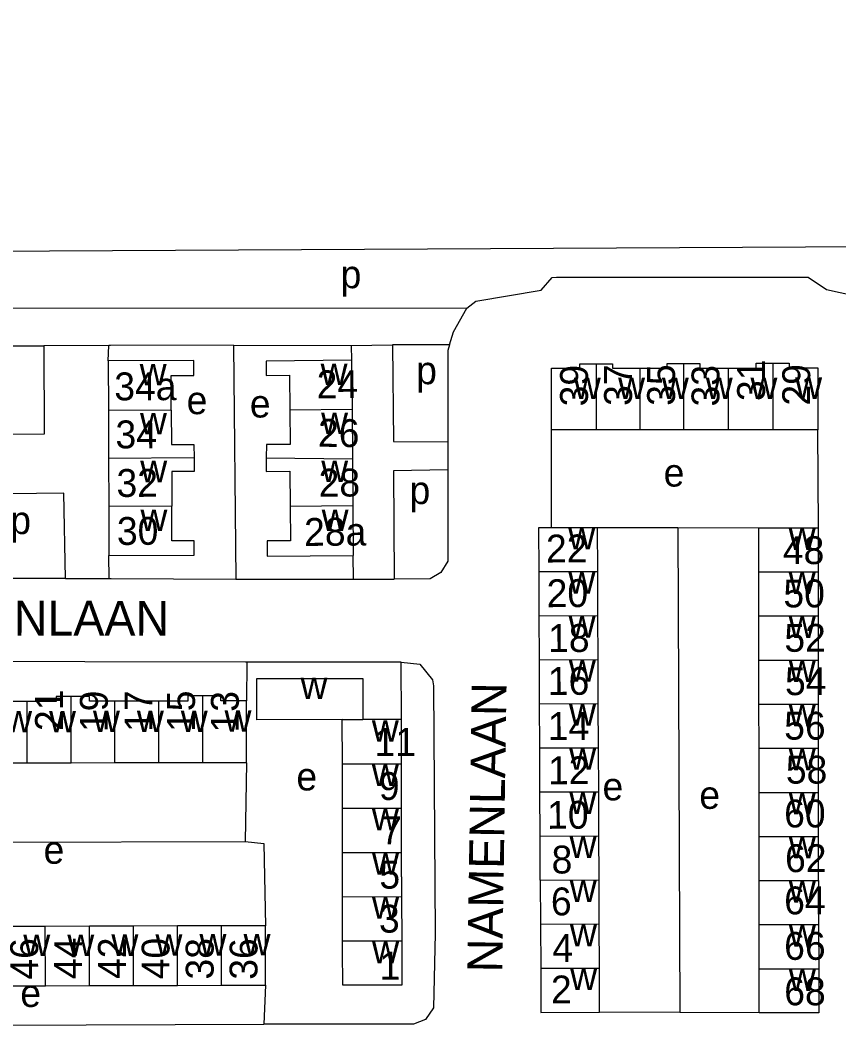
# Model space of a CAD drawing. Extents: x 159675 to 162108, y 386471 to 388472.
# Drawn here: x 161434 to 161551.5, y 388228.6 to 388372.9 of the extents above; entities that cross this region are included whole.
import ezdxf

# ---------------------------------------------------------------- set-up
doc = ezdxf.new("R2010")
doc.units = 0
for name, color, linetype in [('BLT_Basislijn', 7, 'Continuous'), ('BLT_Bebouwing', 7, 'Continuous'), ('BLT_Centroide', 7, 'Continuous'), ('BLT_Huisnummer', 7, 'Continuous'), ('BLT_Huisnummer_ tussenligend', 7, 'Continuous'), ('BLT_Onderverdeling_panden', 7, 'Continuous'), ('BLT_Straatnaam', 7, 'Continuous')]:
    doc.layers.add(name, color=color, linetype=linetype)

msp = doc.modelspace()

# ---------------------------------------------------------------- linework, layer by layer
at = {"layer": 'BLT_Basislijn'}
for p, q in [((161498.06, 388331.57), (161368.31, 388331.51)), ((161425.15, 388326.16), (161437.35, 388326.2)), ((161446.67, 388326.24), (161437.35, 388326.2)), ((161446.59, 388324.04), (161446.67, 388326.24)), ((161464.6, 388326.28), (161464.9, 388292.71)), ((161464.6, 388326.28), (161481.49, 388326.24)), ((161481.49, 388326.24), (161487.42, 388326.32)), ((161481.49, 388326.24), (161481.54, 388324.11)), ((161495.59, 388326.35), (161487.42, 388326.32)), ((161510.26, 388300.12), (161510.25, 388314.14)), ((161548.56, 388300.09), (161548.45, 388314.14)), ((161495.36, 388312.39), (161495.35, 388308.4)), ((161516.85, 388300.14), (161528.37, 388300.11)), ((161528.37, 388300.11), (161540.01, 388300.08)), ((161528.37, 388300.11), (161528.64, 388230.51)), ((161446.74, 388292.78), (161446.71, 388296.08)), ((161481.79, 388292.72), (161481.76, 388296.1)), ((161440.49, 388292.78), (161428.23, 388292.8)), ((161440.49, 388292.78), (161446.74, 388292.78)), ((161481.79, 388292.72), (161487.63, 388292.71)), ((161466.48, 388280.8), (161466.45, 388275.24)), ((161488.68, 388272.56), (161488.65, 388280.78)), ((161466.45, 388266.33), (161466.26, 388255.05)), ((161399.3, 388254.84), (161466.26, 388255.05)), ((161469.2, 388234.45), (161468.94, 388228.82)), ((161528.64, 388230.51), (161517.15, 388230.57)), ((161540.05, 388230.46), (161528.64, 388230.51)), ((161399.55, 388228.59), (161468.94, 388228.82))]:
    msp.add_line(p, q, dxfattribs=at)
for points in [[(161311.49, 388339.16), (161655.24, 388340.99), (161682.93, 388341.62), (161700.12, 388342.7), (161722.11, 388344.51), (161738.22, 388346.98), (161756.66, 388350.37), (161784.83, 388357.74), (161832.04, 388372.93)], [(161498.06, 388331.57), (161499.36, 388332.6), (161508.75, 388334.19), (161510.32, 388335.98), (161510.96, 388336.05), (161547.1, 388336.05), (161549.71, 388334.27), (161557.57, 388332.54)], [(161495.59, 388326.35), (161496.17, 388328.21), (161498.06, 388331.57)], [(161437.35, 388326.2), (161437.41, 388313.51), (161425.5, 388313.46), (161425.15, 388326.16)], [(161464.6, 388326.28), (161446.93, 388326.24), (161446.67, 388326.24)], [(161487.42, 388326.32), (161487.57, 388312.47), (161495.36, 388312.39)], [(161495.59, 388326.35), (161495.35, 388325.52), (161495.36, 388312.39)], [(161495.35, 388308.4), (161487.57, 388308.24), (161487.63, 388292.71)], [(161495.35, 388308.4), (161495.35, 388295.29), (161494.37, 388293.66), (161492.84, 388292.77), (161487.63, 388292.71)], [(161440.49, 388292.78), (161440.23, 388305.02), (161428.43, 388304.88), (161428.23, 388292.8)], [(161446.74, 388292.78), (161447.01, 388292.78), (161464.9, 388292.71)], [(161464.9, 388292.71), (161481.67, 388292.72), (161481.79, 388292.72)], [(161466.48, 388280.8), (161466.32, 388280.8), (161397.1, 388280.93)], [(161488.65, 388280.78), (161488.38, 388280.81), (161466.48, 388280.8)], [(161488.65, 388280.78), (161491.32, 388280.52), (161493.14, 388278.25), (161493.28, 388277.4), (161493.54, 388241.84), (161493.29, 388231.19), (161492.14, 388229.5), (161490.45, 388228.86), (161468.94, 388228.82)], [(161466.26, 388255.05), (161468.94, 388254.79), (161469.18, 388242.97)]]:
    msp.add_lwpolyline(points, dxfattribs=at)
at = {"layer": 'BLT_Bebouwing'}
for p, q in [((161446.59, 388324.04), (161446.62, 388316.93)), ((161481.54, 388324.11), (161481.6, 388317.08)), ((161481.6, 388317.08), (161481.65, 388309.97)), ((161446.62, 388316.93), (161446.65, 388310.04)), ((161516.66, 388314.14), (161510.25, 388314.14)), ((161522.94, 388314.14), (161516.66, 388314.14)), ((161529.21, 388314.14), (161522.94, 388314.14)), ((161535.59, 388314.14), (161529.21, 388314.14)), ((161548.45, 388314.14), (161542, 388314.14)), ((161446.65, 388310.04), (161446.68, 388303.13)), ((161481.65, 388309.97), (161481.71, 388303.28)), ((161446.68, 388303.13), (161446.71, 388296.08)), ((161481.71, 388303.28), (161481.76, 388296.1)), ((161516.88, 388293.82), (161516.85, 388300.14)), ((161540.01, 388293.75), (161540.01, 388300.08)), ((161548.57, 388293.76), (161548.56, 388300.09)), ((161508.47, 388287.46), (161508.45, 388293.78)), ((161516.91, 388287.49), (161516.88, 388293.82)), ((161540.02, 388287.43), (161540.01, 388293.75)), ((161548.57, 388287.43), (161548.57, 388293.76)), ((161508.5, 388281.13), (161508.47, 388287.46)), ((161516.93, 388281.17), (161516.91, 388287.49)), ((161540.02, 388281.1), (161540.02, 388287.43)), ((161548.57, 388281.1), (161548.57, 388287.43)), ((161508.53, 388274.81), (161508.5, 388281.13)), ((161516.96, 388274.85), (161516.93, 388281.17)), ((161540.02, 388274.77), (161540.02, 388281.1)), ((161548.58, 388274.77), (161548.57, 388281.1)), ((161434.96, 388275.14), (161428.66, 388275.14)), ((161453.86, 388275.19), (161447.56, 388275.18)), ((161508.55, 388268.48), (161508.53, 388274.81)), ((161516.99, 388268.52), (161516.96, 388274.85)), ((161540.03, 388268.44), (161540.02, 388274.77)), ((161548.58, 388268.44), (161548.58, 388274.77)), ((161480.21, 388266.19), (161480.2, 388272.55)), ((161488.68, 388272.56), (161483.14, 388272.55)), ((161488.68, 388266.21), (161488.68, 388272.56)), ((161508.58, 388262.16), (161508.55, 388268.48)), ((161517.01, 388262.2), (161516.99, 388268.52)), ((161540.03, 388262.11), (161540.03, 388268.44)), ((161548.58, 388262.11), (161548.58, 388268.44)), ((161434.96, 388266.32), (161428.67, 388266.32)), ((161441.26, 388266.32), (161434.96, 388266.32)), ((161447.56, 388266.33), (161441.26, 388266.32)), ((161453.86, 388266.33), (161447.56, 388266.33)), ((161460.16, 388266.33), (161453.86, 388266.33)), ((161466.45, 388266.33), (161460.16, 388266.33)), ((161480.22, 388259.84), (161480.21, 388266.19)), ((161488.7, 388259.85), (161488.68, 388266.21)), ((161508.61, 388255.83), (161508.58, 388262.16)), ((161517.04, 388255.87), (161517.01, 388262.2)), ((161540.03, 388255.78), (161540.03, 388262.11)), ((161548.59, 388255.78), (161548.58, 388262.11)), ((161480.23, 388253.49), (161480.22, 388259.84)), ((161488.71, 388253.5), (161488.7, 388259.85)), ((161480.23, 388250), (161480.23, 388253.49)), ((161488.71, 388250), (161488.71, 388253.5)), ((161480.24, 388247.13), (161480.23, 388250)), ((161488.71, 388250), (161488.72, 388247.15)), ((161508.63, 388249.51), (161508.66, 388243.18)), ((161517.1, 388243.22), (161517.07, 388249.55)), ((161540.04, 388243.12), (161540.04, 388249.45)), ((161548.59, 388249.46), (161548.59, 388243.13)), ((161480.25, 388240.78), (161480.24, 388247.13)), ((161488.72, 388247.15), (161488.73, 388240.79)), ((161437.56, 388242.88), (161431.24, 388242.86)), ((161443.89, 388242.9), (161437.56, 388242.88)), ((161450.21, 388242.91), (161443.89, 388242.9)), ((161456.53, 388242.93), (161450.21, 388242.91)), ((161462.85, 388242.95), (161456.53, 388242.93)), ((161469.18, 388242.97), (161462.85, 388242.95)), ((161508.66, 388243.18), (161508.69, 388236.86)), ((161517.12, 388236.9), (161517.1, 388243.22)), ((161540.04, 388236.79), (161540.04, 388243.12)), ((161548.59, 388243.13), (161548.6, 388236.8)), ((161431.26, 388234.34), (161437.59, 388234.36)), ((161437.59, 388234.36), (161443.91, 388234.38)), ((161443.91, 388234.38), (161450.23, 388234.4)), ((161450.23, 388234.4), (161456.56, 388234.41)), ((161456.56, 388234.41), (161462.88, 388234.43)), ((161462.88, 388234.43), (161469.2, 388234.45))]:
    msp.add_line(p, q, dxfattribs=at)
for points in [[(161455.66, 388316.97), (161455.64, 388321.93), (161458.89, 388321.94), (161458.88, 388324.1), (161446.59, 388324.04)], [(161481.54, 388324.11), (161469.26, 388324.01), (161469.28, 388321.94), (161472.62, 388321.97), (161472.66, 388317.01)], [(161510.25, 388314.14), (161510.25, 388322.98), (161514.3, 388322.98), (161514.3, 388323.62), (161516.65, 388323.62)], [(161516.65, 388323.62), (161519.01, 388323.62), (161519.01, 388322.98), (161522.93, 388322.98)], [(161522.93, 388322.98), (161526.86, 388322.98), (161526.86, 388323.67), (161529.21, 388323.67)], [(161529.21, 388323.67), (161531.55, 388323.67), (161531.55, 388322.99), (161535.59, 388322.99)], [(161535.59, 388322.99), (161539.62, 388323), (161539.62, 388323.7), (161542, 388323.7)], [(161542, 388323.7), (161544.38, 388323.7), (161544.38, 388323.04), (161548.45, 388323.04), (161548.45, 388314.14)], [(161455.66, 388316.97), (161455.68, 388312.02), (161458.91, 388312.04), (161458.92, 388310.1)], [(161472.66, 388317.01), (161472.7, 388312.05), (161469.31, 388312.02), (161469.29, 388310.1)], [(161542, 388314.14), (161541.86, 388314.14), (161535.59, 388314.14)], [(161458.92, 388310.1), (161458.93, 388308.16), (161455.71, 388308.15), (161455.73, 388303.18)], [(161469.29, 388310.1), (161469.27, 388308.17), (161472.68, 388308.2), (161472.72, 388303.2)], [(161446.71, 388296.08), (161458.96, 388296.14), (161458.95, 388298.22), (161455.75, 388298.2), (161455.73, 388303.18)], [(161472.72, 388303.2), (161472.76, 388298.21), (161469.4, 388298.18), (161469.41, 388296), (161481.76, 388296.1)], [(161508.45, 388293.78), (161508.42, 388300.11), (161510.26, 388300.12)], [(161510.26, 388300.12), (161513.42, 388300.13), (161516.85, 388300.14)], [(161540.01, 388300.08), (161543.57, 388300.09), (161548.56, 388300.09)], [(161480.2, 388272.55), (161467.93, 388272.53), (161467.93, 388273.44), (161467.94, 388278.44), (161483.15, 388278.46), (161483.14, 388272.55)], [(161441.26, 388275.88), (161439.12, 388275.88), (161439.12, 388275.15), (161434.96, 388275.14)], [(161447.56, 388275.18), (161443.91, 388275.18), (161443.91, 388275.88), (161441.26, 388275.88)], [(161460.16, 388275.96), (161458.02, 388275.96), (161458.02, 388275.19), (161453.86, 388275.19)], [(161466.45, 388275.24), (161462.79, 388275.24), (161462.79, 388275.96), (161460.16, 388275.96)], [(161466.45, 388266.33), (161466.45, 388270.24), (161466.45, 388275.24)], [(161508.63, 388249.51), (161508.63, 388250), (161508.61, 388255.83)], [(161517.07, 388249.55), (161517.07, 388250), (161517.04, 388255.87)], [(161540.04, 388249.45), (161540.04, 388250), (161540.03, 388255.78)], [(161548.59, 388249.46), (161548.59, 388250), (161548.59, 388255.78)], [(161469.2, 388234.45), (161469.19, 388239.45), (161469.18, 388242.97)], [(161488.73, 388240.79), (161488.74, 388234.44), (161480.26, 388234.42), (161480.25, 388239.42), (161480.25, 388240.78)], [(161508.69, 388236.86), (161508.71, 388230.53), (161517.15, 388230.57)], [(161517.15, 388230.57), (161517.13, 388235.57), (161517.12, 388236.9)], [(161540.05, 388230.46), (161540.04, 388235.46), (161540.04, 388236.79)], [(161548.6, 388236.8), (161548.6, 388230.47), (161540.05, 388230.46)]]:
    msp.add_lwpolyline(points, dxfattribs=at)
at = {"layer": 'BLT_Onderverdeling_panden'}
for p, q in [((161516.65, 388323.62), (161516.66, 388314.14)), ((161522.93, 388322.98), (161522.94, 388314.14)), ((161529.21, 388323.67), (161529.21, 388314.14)), ((161535.59, 388322.99), (161535.59, 388314.14)), ((161542, 388323.7), (161542, 388314.14)), ((161472.66, 388317.01), (161481.6, 388317.08)), ((161455.66, 388316.97), (161446.62, 388316.93)), ((161458.92, 388310.1), (161446.65, 388310.04)), ((161469.29, 388310.1), (161481.65, 388309.97)), ((161455.73, 388303.18), (161446.68, 388303.13)), ((161472.72, 388303.2), (161481.71, 388303.28)), ((161508.45, 388293.78), (161516.88, 388293.82)), ((161540.01, 388293.75), (161548.57, 388293.76)), ((161508.47, 388287.46), (161516.91, 388287.49)), ((161540.02, 388287.43), (161548.57, 388287.43)), ((161508.5, 388281.13), (161516.93, 388281.17)), ((161540.02, 388281.1), (161548.57, 388281.1)), ((161441.26, 388266.32), (161441.26, 388275.88)), ((161460.16, 388266.33), (161460.16, 388275.96)), ((161434.96, 388266.32), (161434.96, 388275.14)), ((161447.56, 388266.33), (161447.56, 388275.18)), ((161453.86, 388266.33), (161453.86, 388275.19)), ((161508.53, 388274.81), (161516.96, 388274.85)), ((161540.02, 388274.77), (161548.58, 388274.77)), ((161480.2, 388272.55), (161483.14, 388272.55)), ((161508.55, 388268.48), (161516.99, 388268.52)), ((161540.03, 388268.44), (161548.58, 388268.44)), ((161480.21, 388266.19), (161488.68, 388266.21)), ((161508.58, 388262.16), (161517.01, 388262.2)), ((161540.03, 388262.11), (161548.58, 388262.11)), ((161480.22, 388259.84), (161488.7, 388259.85)), ((161508.61, 388255.83), (161517.04, 388255.87)), ((161540.03, 388255.78), (161548.59, 388255.78)), ((161480.23, 388253.49), (161488.71, 388253.5)), ((161508.63, 388249.51), (161517.07, 388249.55)), ((161540.04, 388249.45), (161548.59, 388249.46)), ((161480.24, 388247.13), (161488.72, 388247.15)), ((161437.59, 388234.36), (161437.56, 388242.88)), ((161443.91, 388234.38), (161443.89, 388242.9)), ((161450.23, 388234.4), (161450.21, 388242.91)), ((161456.56, 388234.41), (161456.53, 388242.93)), ((161462.88, 388234.43), (161462.85, 388242.95)), ((161508.66, 388243.18), (161517.1, 388243.22)), ((161540.04, 388243.12), (161548.59, 388243.13)), ((161480.25, 388240.78), (161488.73, 388240.79)), ((161508.69, 388236.86), (161517.12, 388236.9)), ((161540.04, 388236.79), (161548.6, 388236.8))]:
    msp.add_line(p, q, dxfattribs=at)

# ---------------------------------------------------------------- texts
at = {"layer": 'BLT_Centroide'}
for s, p in [('p', (161479.96, 388334.46)), ('w', (161451.12, 388320.5)), ('w', (161477.09, 388320.56)), ('p', (161490.81, 388320.68)), ('w', (161513.45, 388318.55)), ('w', (161519.8, 388318.55)), ('w', (161526.08, 388318.55)), ('w', (161532.39, 388318.56)), ('w', (161538.8, 388318.56)), ('w', (161545.22, 388318.58)), ('e', (161457.86, 388316.38)), ('e', (161466.93, 388315.9)), ('w', (161451.16, 388313.5)), ('w', (161477.16, 388313.53)), ('w', (161451.2, 388306.62)), ('w', (161477.18, 388306.66)), ('e', (161526.34, 388305.99)), ('p', (161489.86, 388303.48)), ('w', (161451.23, 388299.62)), ('w', (161477.24, 388299.62)), ('p', (161432.54, 388299.17)), ('w', (161512.65, 388296.97)), ('w', (161544.29, 388296.91)), ('w', (161512.67, 388290.62)), ('w', (161544.29, 388290.59)), ('w', (161512.7, 388284.31)), ('w', (161544.3, 388284.25)), ('w', (161512.73, 388278)), ('w', (161544.3, 388277.94)), ('w', (161474.21, 388275.5)), ('w', (161431.81, 388270.73)), ('w', (161438.11, 388270.73)), ('w', (161444.41, 388270.75)), ('w', (161450.72, 388270.75)), ('w', (161457.02, 388270.77)), ('w', (161463.3, 388270.8)), ('w', (161512.76, 388271.66)), ('w', (161544.3, 388271.59)), ('w', (161484.45, 388269.38)), ('w', (161512.78, 388265.34)), ('w', (161544.3, 388265.28)), ('e', (161473.62, 388262.38)), ('w', (161484.45, 388263.03)), ('e', (161517.56, 388260.96)), ('e', (161531.46, 388259.74)), ('w', (161512.81, 388259)), ('w', (161544.3, 388258.94)), ('w', (161484.46, 388256.66)), ('e', (161437.32, 388251.86)), ('w', (161512.84, 388252.69)), ('w', (161544.31, 388252.62)), ('w', (161484.48, 388250.31)), ('w', (161512.86, 388246.38)), ('w', (161544.31, 388246.28)), ('w', (161484.48, 388243.97)), ('w', (161512.89, 388240.03)), ('w', (161544.32, 388239.97)), ('w', (161434.41, 388238.61)), ('w', (161440.73, 388238.62)), ('w', (161447.06, 388238.64)), ('w', (161453.38, 388238.66)), ('w', (161459.7, 388238.69)), ('w', (161466.03, 388238.7)), ('w', (161484.49, 388237.59)), ('w', (161512.92, 388233.72)), ('w', (161544.32, 388233.62)), ('e', (161433.98, 388231.31))]:
    msp.add_text(s, height=4, dxfattribs=at).set_placement(p)
at = {"layer": 'BLT_Huisnummer'}
for s, rotation, p in [('39', 90, (161515.47, 388317.5)), ('33', 90, (161534.34, 388317.48)), ('29', 90, (161547.37, 388317.61)), ('34a', 0.2597, (161447.48, 388318.36)), ('24', 0.4616, (161476.55, 388318.65)), ('34', 0.2521, (161447.65, 388311.47)), ('28', 0.4616, (161476.82, 388304.53)), ('30', 0.2621, (161447.86, 388297.61)), ('28a', 0.4592, (161474.74, 388297.47)), ('22', 0.2378, (161509.45, 388295.09)), ('48', 0.0268, (161543.45, 388294.86)), ('18', 0.2378, (161509.76, 388282.24)), ('52', 0.0268, (161543.67, 388282.28)), ('21', 89.9853, (161440.1, 388270.91)), ('17', 89.9853, (161452.94, 388270.8)), ('13', 89.9853, (161465.35, 388270.7)), ('14', 0.2378, (161509.72, 388269.61)), ('56', 0.0268, (161543.64, 388269.67)), ('11', 0.0878, (161484.84, 388267.33)), ('10', 0.2378, (161509.62, 388256.87)), ('60', 0.0268, (161543.64, 388257.07)), ('5', 0.0878, (161485.53, 388248.29)), ('6', 0.2378, (161510.16, 388244.45)), ('64', 0.0268, (161543.64, 388244.6)), ('44', 89.8396, (161442.83, 388235.31)), ('40', 89.8396, (161455.39, 388235.28)), ('36', 89.8396, (161468.02, 388235.21)), ('1', 0.0878, (161485.56, 388235.23)), ('2', 0.2378, (161510.17, 388231.81)), ('68', 0.0268, (161543.65, 388231.55))]:
    msp.add_text(s, height=4, rotation=rotation, dxfattribs=at).set_placement(p)
at = {"layer": 'BLT_Huisnummer_ tussenligend'}
for s, rotation, p in [('37', 90.012, (161521.79, 388317.57)), ('35', 90.012, (161527.97, 388317.58)), ('31', 90.012, (161540.89, 388318.26)), ('26', 359.402, (161476.7, 388311.71)), ('32', 0.2596, (161447.8, 388304.5)), ('20', 0.2446, (161509.55, 388288.68)), ('50', 0.0268, (161543.53, 388288.65)), ('16', 0.2446, (161509.72, 388276.09)), ('54', 0.0268, (161543.76, 388276.06)), ('19', 90.0179, (161446.54, 388270.76)), ('15', 90.0179, (161459.06, 388270.77)), ('12', 0.2446, (161509.74, 388263.27)), ('58', 0.0268, (161543.88, 388263.36)), ('9', 0.0879, (161485.46, 388261.01)), ('7', 0.0879, (161485.77, 388254.66)), ('8', 0.2446, (161510.26, 388250.46)), ('62', 0.0268, (161543.77, 388250.66)), ('3', 0.0879, (161485.47, 388241.98)), ('66', 0.0268, (161543.64, 388238.07)), ('46', 90.1615, (161436.55, 388235.24)), ('42', 90.1615, (161449.15, 388235.34)), ('38', 90.1615, (161461.74, 388235.25)), ('4', 0.2446, (161510.37, 388237.76))]:
    msp.add_text(s, height=4, rotation=rotation, dxfattribs=at).set_placement(p)
at = {"layer": 'BLT_Straatnaam'}
for rotation, p in [(359.8964, (161413.73, 388284.65)), (89.1331, (161503.16, 388236.24))]:
    msp.add_text('NAMENLAAN', height=5, rotation=rotation, dxfattribs=at).set_placement(p)

doc.saveas('drawing.dxf')
